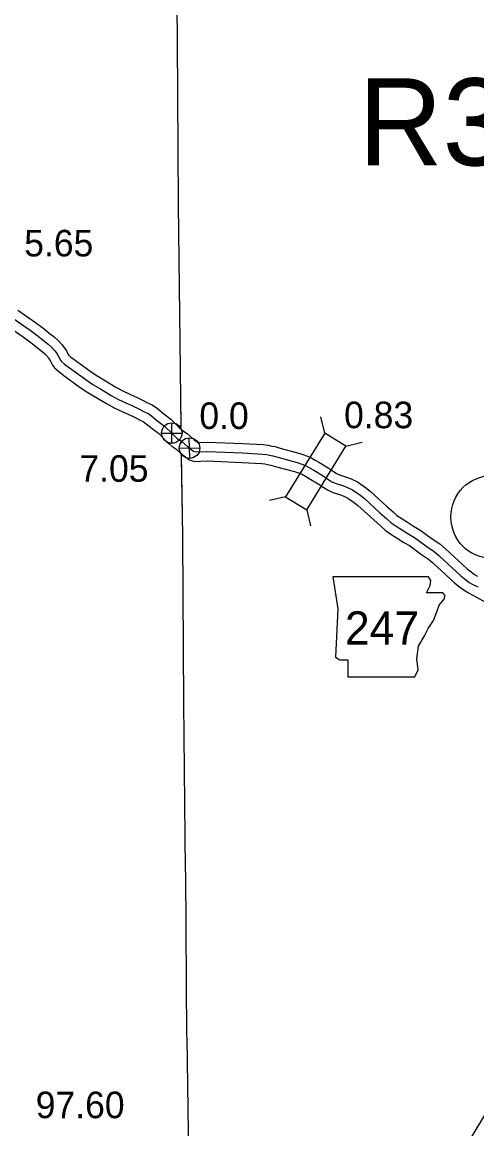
# Model space of a CAD drawing. Extents: x 31699 to 244310, y -8841 to 11474.
# Drawn here: x 99211 to 99693, y 3836 to 5009 of the extents above; entities that cross this region are included whole.
import ezdxf

# ---------------------------------------------------------------- set-up
doc = ezdxf.new("R2010")
doc.units = 0
for name, color, linetype in [('B_Logo', 7, 'Continuous'), ('G-ANNO-TEXT', 7, 'Continuous'), ('Level 21', 7, 'Continuous'), ('Level 48', 7, 'Continuous'), ('R_Border', 7, 'Continuous'), ('R_Border Notes', 7, 'Continuous'), ('R_Logo', 7, 'Continuous'), ('R_XS_EARTHWORK_STAGE1', 7, 'Continuous'), ('R_XS_EARTHWORK_STAGE2', 7, 'Continuous'), ('S_WALL', 7, 'Continuous'), ('S_WALL_ANNOT', 7, 'Continuous')]:
    doc.layers.add(name, color=color, linetype=linetype)

msp = doc.modelspace()

# ---------------------------------------------------------------- linework, layer by layer
at = {"layer": 'B_Logo'}
for points in [[(99200.7, 4695.1), (99219, 4682.4), (99227.6, 4676), (99233.2, 4671.3), (99238.2, 4667.4), (99241.8, 4664.2), (99245.4, 4660.4), (99246.6, 4658.6), (99248.9, 4655.1), (99251.4, 4650.6), (99252.5, 4649), (99255.6, 4646.2), (99260.8, 4642.3), (99278, 4629.8), (99285.5, 4624.8), (99293.8, 4619.9), (99305.1, 4613), (99312.7, 4608.9), (99321.4, 4604.9), (99327.5, 4602.2), (99334.2, 4598.8), (99340, 4595.7), (99343.7, 4594.1), (99348.1, 4591.1), (99354.6, 4585.8), (99361.6, 4580.4), (99370.2, 4571.9), (99373, 4569.5), (99375.4, 4567.2), (99379.4, 4564.6), (99386.4, 4558.6), (99389.6, 4556.1)], [(99379.2, 4564.7), (99379.4, 4564.6), (99386.4, 4558.6), (99389.9, 4555.8), (99392.4, 4553.9), (99394.9, 4553.2), (99406.8, 4553.6), (99444.1, 4552.1)], [(99444.1, 4552.1), (99465.4, 4550.9), (99469.7, 4550.5), (99473, 4549.6), (99476.4, 4549), (99481.6, 4547.5), (99502.2, 4541.9), (99511, 4538.9), (99516, 4535.9), (99519.9, 4533.7), (99529.7, 4527.7), (99535.9, 4523.7), (99539, 4521.6), (99543.6, 4519.6), (99551.3, 4517.1), (99555.7, 4515.4), (99561, 4512.9), (99568.5, 4507.6), (99573.1, 4504), (99590, 4488.5), (99597.2, 4482.2), (99601.7, 4478.1), (99607, 4474.4), (99613.7, 4470.2), (99620.5, 4465.9), (99626.7, 4462.3), (99638.5, 4453.6), (99647.6, 4447.6), (99652.8, 4443.1), (99676.1, 4421.6), (99680.5, 4418), (99684.7, 4414.9), (99688.5, 4412.5), (99693.8, 4410)]]:
    msp.add_lwpolyline(points, dxfattribs=at)
at = {"layer": 'G-ANNO-TEXT'}
msp.add_lwpolyline([(99540.1, 4420.7), (99545.2, 4386.9), (99542.9, 4335.6), (99547.4, 4332.7), (99555.9, 4332.7), (99555.9, 4314.7), (99627, 4314.7), (99630.3, 4322), (99629.2, 4333.9), (99630.9, 4347.4), (99637.1, 4358.1), (99641.1, 4366), (99646.7, 4374.5), (99650.1, 4383.5), (99652.9, 4390.8), (99658, 4397), (99659.1, 4401), (99656.8, 4403.8), (99639.4, 4403.8), (99643.3, 4411.7), (99643.9, 4416.8), (99641.5, 4420.7)], close=True, dxfattribs=at)
at = {"layer": 'Level 21'}
for p, q in [((99369.3, 4562.3), (99369.3, 4584)), ((99358.4, 4573.2), (99380.1, 4573.2)), ((99388.3, 4546.4), (99387.8, 4568.1)), ((99377.2, 4557), (99398.9, 4557.5))]:
    msp.add_line(p, q, dxfattribs=at)
for centre, radius in [((99369.3, 4573.2), 10.8), ((99388.1, 4557.2), 10.9)]:
    msp.add_circle(centre, radius, dxfattribs=at)
at = {"layer": 'Level 48'}
msp.add_lwpolyline([(99409.9, 3366.8), (99797.1, 4009.1), (100159.9, 3366.8)], close=True, dxfattribs=at)
at = {"layer": 'R_Border Notes'}
msp.add_circle((99709.1, 4484.2), 44, dxfattribs=at)
at = {"layer": 'R_Logo'}
for points in [[(99379.2, 4580.7), (99378.4, 4640.1), (99378.4, 4641.4), (99376.4, 4814.9), (99376.3, 4815.8), (99375.3, 4988.9), (99375.4, 4990.5), (99373.5, 5161.9), (99373.4, 5163.9)], [(99379.3, 4578.9), (99378.4, 4640.1), (99378.4, 4641.4), (99376.4, 4814.9), (99376.3, 4815.8), (99375.3, 4988.9), (99375.4, 4990.5), (99373.5, 5161.9), (99373.4, 5163.9)], [(99388, 3756.5), (99385.4, 3932.2), (99385.2, 3934.1), (99384, 4105.6), (99383.9, 4110.5), (99382.1, 4287.1), (99380.9, 4462.2), (99380.9, 4464.3), (99379.7, 4550.5)], [(99388, 3756.5), (99385.4, 3932.2), (99385.2, 3934.1), (99384, 4105.6), (99383.9, 4110.5), (99382.1, 4287.1), (99380.9, 4462.2), (99380.9, 4464.3), (99379.7, 4547.2)]]:
    msp.add_lwpolyline(points, dxfattribs=at)
at = {"layer": 'R_XS_EARTHWORK_STAGE1'}
for p, q in [((99531.4, 4573.2), (99527.3, 4590.3)), ((99553.9, 4559.3), (99571, 4563.4)), ((99489.9, 4505.7), (99472.7, 4501.7)), ((99512.3, 4491.9), (99516.4, 4474.8))]:
    msp.add_line(p, q, dxfattribs=at)
msp.add_lwpolyline([(99512.3, 4491.9), (99553.9, 4559.3), (99531.4, 4573.2), (99489.9, 4505.7)], close=True, dxfattribs=at)
at = {"layer": 'R_XS_EARTHWORK_STAGE2'}
for points in [[(99206.2, 4703.5), (99224.8, 4690.5), (99233.8, 4683.8), (99239.4, 4679.1), (99244.6, 4675.1), (99248.7, 4671.3), (99253.1, 4666.8), (99254.9, 4664.2), (99257.5, 4660.3), (99259.9, 4655.9), (99260, 4655.7), (99262, 4653.9), (99266.8, 4650.3), (99283.7, 4638), (99290.8, 4633.3), (99299, 4628.5), (99310.1, 4621.7), (99317.2, 4617.9), (99325.5, 4614), (99331.8, 4611.2), (99338.8, 4607.6), (99344.3, 4604.8), (99348.6, 4603), (99354.1, 4599.1), (99360.9, 4593.6), (99368.2, 4588), (99376.9, 4579.3), (99379.5, 4577.1)], [(99195.2, 4686.8), (99213.1, 4674.2), (99221.3, 4668.1), (99226.9, 4663.5), (99231.8, 4659.7), (99234.8, 4657), (99237.7, 4654), (99238.3, 4653), (99240.3, 4650), (99242.9, 4645.3), (99245, 4642.4), (99249.2, 4638.6), (99254.9, 4634.2), (99272.2, 4621.6), (99280.2, 4616.3), (99288.7, 4611.3), (99300.1, 4604.4), (99308.3, 4600), (99317.2, 4595.8), (99323.1, 4593.2), (99329.6, 4589.9), (99335.8, 4586.7), (99338.9, 4585.3), (99342.1, 4583.1), (99348.4, 4577.9), (99355, 4572.9), (99363.4, 4564.6), (99366.3, 4562), (99369.2, 4559.3), (99373.4, 4556.6), (99379.7, 4551.2)], [(99379.7, 4576.9), (99379.7, 4576.9), (99381.6, 4575.1), (99385.4, 4572.7), (99392.7, 4566.3), (99396.1, 4563.7), (99396.7, 4563.2), (99406.9, 4563.6), (99444.5, 4562.1)], [(99444.6, 4562.1), (99466.2, 4560.9), (99471.6, 4560.4), (99475.2, 4559.4), (99478.7, 4558.8), (99484.3, 4557.1), (99505.1, 4551.4), (99515.2, 4548.1), (99521.1, 4544.6), (99525, 4542.3), (99535, 4536.2), (99541.4, 4532.1), (99543.9, 4530.4), (99547.2, 4528.9), (99554.6, 4526.5), (99559.5, 4524.7), (99566.1, 4521.6), (99574.5, 4515.6), (99579.6, 4511.6), (99596.6, 4496), (99603.9, 4489.7), (99608, 4485.9), (99612.5, 4482.8), (99619, 4478.6), (99625.7, 4474.4), (99632.2, 4470.7), (99644.2, 4461.8), (99653.6, 4455.6), (99659.4, 4450.6), (99682.6, 4429.2), (99686.7, 4425.9), (99690.3, 4423.1), (99693.3, 4421.3)], [(99379.7, 4551.1), (99380, 4550.9), (99383.8, 4548), (99387.7, 4544.9), (99393.6, 4543.1), (99406.8, 4543.6), (99443.7, 4542.1)], [(99443.5, 4542.1), (99464.7, 4541), (99467.8, 4540.6), (99470.8, 4539.8), (99474.1, 4539.2), (99478.8, 4537.8), (99499.3, 4532.3), (99506.8, 4529.8), (99511, 4527.3), (99514.8, 4525.1), (99524.4, 4519.2), (99530.5, 4515.3), (99534.2, 4512.9), (99539.9, 4510.3), (99548, 4507.6), (99551.8, 4506.2), (99556, 4504.3), (99562.5, 4499.7), (99566.6, 4496.4), (99583.3, 4481.1), (99590.6, 4474.7), (99595.5, 4470.3), (99601.4, 4466.1), (99608.3, 4461.7), (99615.3, 4457.3), (99621.2, 4453.9), (99632.8, 4445.3), (99641.6, 4439.6), (99646.1, 4435.7), (99669.5, 4414), (99674.4, 4410.1), (99679.1, 4406.6), (99683.7, 4403.7), (99689.1, 4401.1), (99701.9, 4393.8)]]:
    msp.add_lwpolyline(points, dxfattribs=at)

# ---------------------------------------------------------------- texts
at = {"layer": 'G-ANNO-TEXT'}
msp.add_text('247', height=35.2, dxfattribs=at).set_placement((99552.9, 4349))
at = {"layer": 'R_Border'}
msp.add_text('R33W', height=92.4, dxfattribs=at).set_placement((99567.2, 4856.8))
at = {"layer": 'S_WALL'}
for s, p in [('5.65', (99212.8, 4760.4)), ('0.83', (99551.9, 4578.3)), ('97.60', (99225, 3846.9))]:
    msp.add_text(s, height=28.16, dxfattribs=at).set_placement(p)
at = {"layer": 'S_WALL_ANNOT'}
for s, p in [('0.0', (99398.5, 4577.5)), ('7.05', (99271.3, 4521.5))]:
    msp.add_text(s, height=28.16, dxfattribs=at).set_placement(p)

doc.saveas('drawing.dxf')
